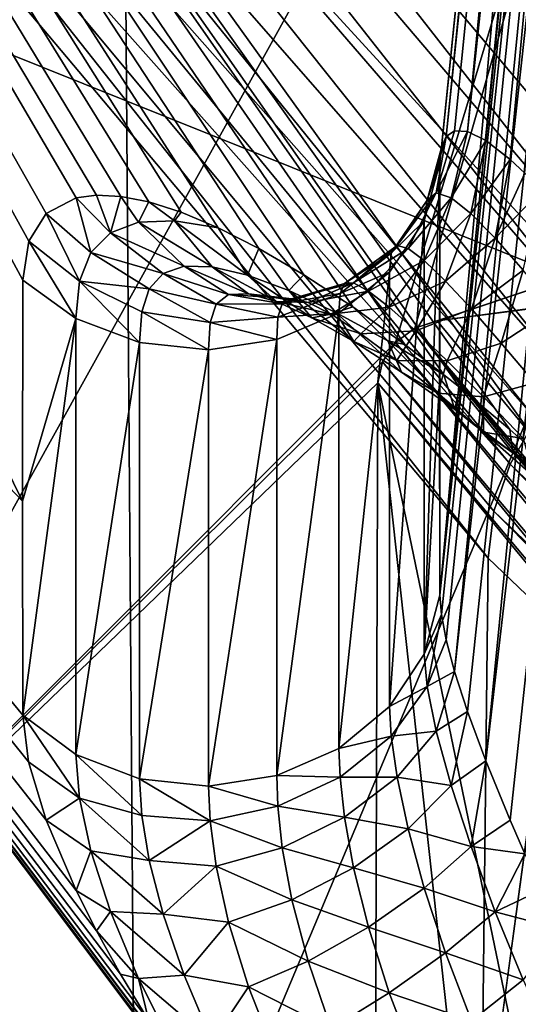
# Model space of a CAD drawing. Header units: metres. Extents: x -109 to 109, y -78 to 121.
# Tile 393 of 656: x -20.661 to -20.243, y -60.871 to -60.046. Entities that reach past the tile are written whole.
import ezdxf

# ---------------------------------------------------------------- set-up
doc = ezdxf.new("R2010")
doc.units = ezdxf.units.M
doc.layers.add('solid_508554_SW0001', color=7, linetype='CONTINUOUS')

msp = doc.modelspace()

# ---------------------------------------------------------------- linework, layer by layer
at = {"layer": 'solid_508554_SW0001'}
for points in [[(-19.440191, -61.893551, 16.898458), (-19.532137, -50.021473, 9.955032), (-20.886246, -49.139118, 11.483313)], [(-20.787943, -61.015339, 18.419567), (-19.440191, -61.893551, 16.898458), (-20.886246, -49.139118, 11.483313)], [(-22.10779, -50.006721, 9.991055), (-20.641497, -50.914703, 8.418381), (-22.00915, -62.147335, 17.084723)], [(-20.641497, -50.914703, 8.418381), (-20.549398, -63.05127, 15.519061), (-22.00915, -62.147335, 17.084723)], [(-20.641497, -50.914703, 8.418381), (-19.02648, -51.757244, 6.959062), (-20.549398, -63.05127, 15.519061)], [(-19.02648, -51.757244, 6.959062), (-18.941599, -63.890045, 14.06626), (-20.549398, -63.05127, 15.519061)], [(-20.286028, -60.139751, 35.283112), (-19.975786, -57.219517, 33.559227), (-20.005718, -57.254871, 33.496185)], [(-20.286028, -60.139751, 35.283112), (-20.270691, -60.147224, 35.326637), (-19.975786, -57.219517, 33.559227)], [(-20.270691, -60.147224, 35.326637), (-20.250206, -60.163078, 35.374981), (-19.975786, -57.219517, 33.559227)], [(-20.250206, -60.163078, 35.374981), (-20.237858, -60.174599, 35.400784), (-19.975786, -57.219517, 33.559227)], [(-20.303858, -60.143932, 35.211246), (-20.005718, -57.254871, 33.496185), (-20.015972, -57.293892, 33.429207)], [(-20.303858, -60.143932, 35.211246), (-20.296827, -60.139133, 35.244778), (-20.005718, -57.254871, 33.496185)], [(-20.296827, -60.139133, 35.244778), (-20.286028, -60.139751, 35.283112), (-20.005718, -57.254871, 33.496185)], [(-20.309111, -60.528427, 34.528008), (-20.015972, -57.293892, 33.429207), (-20.015972, -57.597488, 32.903362)], [(-20.309111, -60.528427, 34.528008), (-20.309111, -60.166344, 35.155151), (-20.015972, -57.293892, 33.429207)], [(-20.307817, -60.153179, 35.181568), (-20.015972, -57.293892, 33.429207), (-20.309111, -60.166344, 35.155151)], [(-20.307817, -60.153179, 35.181568), (-20.303858, -60.143932, 35.211246), (-20.015972, -57.293892, 33.429207)], [(-20.005709, -57.636002, 32.836052), (-20.309111, -60.528427, 34.528008), (-20.015972, -57.597488, 32.903362)], [(-20.307829, -60.544643, 34.503498), (-20.309111, -60.528427, 34.528008), (-20.005709, -57.636002, 32.836052)], [(-20.303881, -60.565697, 34.480644), (-20.307829, -60.544643, 34.503498), (-20.005709, -57.636002, 32.836052)], [(-20.296869, -60.592293, 34.459728), (-20.303881, -60.565697, 34.480644), (-20.005709, -57.636002, 32.836052)], [(-20.296869, -60.592293, 34.459728), (-20.005709, -57.636002, 32.836052), (-19.975769, -57.672916, 32.773918)], [(-20.286093, -60.625759, 34.441082), (-20.296869, -60.592293, 34.459728), (-19.975769, -57.672916, 32.773918)], [(-20.270782, -60.667141, 34.425774), (-20.286093, -60.625759, 34.441082), (-19.975769, -57.672916, 32.773918)], [(-20.270782, -60.667141, 34.425774), (-19.975769, -57.672916, 32.773918), (-19.928188, -57.705727, 32.721184)], [(-20.250313, -60.716927, 34.415298), (-20.270782, -60.667141, 34.425774), (-19.928188, -57.705727, 32.721184)], [(-20.237965, -60.745041, 34.412354), (-20.250313, -60.716927, 34.415298), (-19.928188, -57.705727, 32.721184)], [(-21.741535, -59.313309, 34.244556), (-21.664719, -58.400303, 35.825932), (-20.658886, -60.449478, 34.900524)], [(-21.664719, -58.400303, 35.825932), (-20.658594, -60.264225, 35.214725), (-20.658886, -60.449478, 34.900524)], [(-21.664719, -58.400303, 35.825932), (-20.653784, -60.231693, 35.278851), (-20.658594, -60.264225, 35.214725)], [(-21.664719, -58.400303, 35.825932), (-20.639198, -60.208313, 35.348755), (-20.653784, -60.231693, 35.278851)], [(-21.664719, -58.400303, 35.825932), (-20.613945, -60.195156, 35.424519), (-20.639198, -60.208313, 35.348755)], [(-21.664719, -58.400303, 35.825932), (-20.596891, -60.192966, 35.464569), (-20.613945, -60.195156, 35.424519)], [(-21.664719, -58.400303, 35.825932), (-20.576651, -60.194057, 35.505955), (-20.596891, -60.192966, 35.464569)], [(-21.664719, -58.400303, 35.825932), (-20.553053, -60.19873, 35.548523), (-20.576651, -60.194057, 35.505955)], [(-21.664719, -58.400303, 35.825932), (-20.525938, -60.207336, 35.592007), (-20.553053, -60.19873, 35.548523)], [(-21.664719, -58.400303, 35.825932), (-20.495075, -60.220284, 35.636196), (-20.525938, -60.207336, 35.592007)], [(-21.664719, -58.400303, 35.825932), (-20.460938, -60.23761, 35.679981), (-20.495075, -60.220284, 35.636196)], [(-21.664719, -58.400303, 35.825932), (-20.423193, -60.259697, 35.723396), (-20.460938, -60.23761, 35.679981)], [(-21.664719, -58.400303, 35.825932), (-20.382208, -60.286583, 35.765572), (-20.423193, -60.259697, 35.723396)], [(-21.664719, -58.400303, 35.825932), (-20.33847, -60.318157, 35.805611), (-20.382208, -60.286583, 35.765572)], [(-21.664719, -58.400303, 35.825932), (-20.305771, -60.343502, 35.832539), (-20.33847, -60.318157, 35.805611)], [(-21.664719, -58.400303, 35.825932), (-20.292614, -60.354088, 35.842697), (-20.305771, -60.343502, 35.832539)], [(-21.664719, -58.400303, 35.825932), (-20.250481, -60.389442, 35.872715), (-20.292614, -60.354088, 35.842697)], [(-21.664719, -58.400303, 35.825932), (-20.207663, -60.427567, 35.899395), (-20.250481, -60.389442, 35.872715)], [(-21.664719, -58.400303, 35.825932), (-20.072819, -59.621681, 37.295662), (-20.207663, -60.427567, 35.899395)], [(-20.188845, -60.267937, 40.699127), (-21.726734, -58.590847, 40.180553), (-22.106874, -59.49733, 38.610474)], [(-20.188845, -60.267937, 40.699127), (-19.697702, -59.443077, 42.127827), (-21.726734, -58.590847, 40.180553)], [(-20.087774, -60.283066, 23.886663), (-20.419786, -59.356888, 25.490854), (-20.031881, -59.286644, 25.612522)], [(-21.741535, -59.313309, 34.244556), (-20.423271, -61.06712, 34.32473), (-20.38228, -61.1171, 34.326916)], [(-21.664719, -60.226318, 32.663177), (-21.741535, -59.313309, 34.244556), (-20.38228, -61.1171, 34.326916)], [(-21.741535, -59.313309, 34.244556), (-20.46102, -61.018467, 34.32732), (-20.423271, -61.06712, 34.32473)], [(-21.741535, -59.313309, 34.244556), (-20.495079, -60.971989, 34.334198), (-20.46102, -61.018467, 34.32732)], [(-21.741535, -59.313309, 34.244556), (-20.526012, -60.927139, 34.345112), (-20.495079, -60.971989, 34.334198)], [(-21.741535, -59.313309, 34.244556), (-20.553123, -60.885178, 34.359413), (-20.526012, -60.927139, 34.345112)], [(-21.741535, -59.313309, 34.244556), (-20.576715, -60.845974, 34.376663), (-20.553123, -60.885178, 34.359413)], [(-21.741535, -59.313309, 34.244556), (-20.596952, -60.809586, 34.396423), (-20.576715, -60.845974, 34.376663)], [(-21.741535, -59.313309, 34.244556), (-20.614, -60.775997, 34.418358), (-20.596952, -60.809586, 34.396423)], [(-21.741535, -59.313309, 34.244556), (-20.639233, -60.71698, 34.467644), (-20.614, -60.775997, 34.418358)], [(-21.741535, -59.313309, 34.244556), (-20.653803, -60.668137, 34.522873), (-20.639233, -60.71698, 34.467644)], [(-21.741535, -59.313309, 34.244556), (-20.658594, -60.62896, 34.582985), (-20.653803, -60.668137, 34.522873)], [(-21.741535, -59.313309, 34.244556), (-20.658886, -60.449478, 34.900524), (-20.658594, -60.62896, 34.582985)], [(-20.057117, -59.35659, 25.887878), (-20.893496, -60.864239, 26.425589), (-20.346302, -60.316505, 26.332499)], [(-20.057117, -59.35659, 25.887878), (-20.875788, -59.504768, 25.631227), (-20.893496, -60.864239, 26.425589)], [(-20.087774, -60.283066, 23.886663), (-20.807714, -59.427101, 25.369244), (-20.419786, -59.356888, 25.490854)], [(-20.057117, -59.35659, 25.887878), (-20.346302, -60.316505, 26.332499), (-20.33021, -60.304436, 26.332142)], [(-19.65517, -60.078934, 26.482828), (-20.057117, -59.35659, 25.887878), (-20.33021, -60.304436, 26.332142)], [(-20.127817, -60.296791, 23.872812), (-20.855776, -59.441833, 25.357098), (-20.807714, -59.427101, 25.369244)], [(-20.127817, -60.296791, 23.872812), (-20.807714, -59.427101, 25.369244), (-20.087774, -60.283066, 23.886663)], [(-20.165878, -60.31842, 23.864613), (-20.900835, -59.467312, 25.352448), (-20.855776, -59.441833, 25.357098)], [(-20.127817, -60.296791, 23.872812), (-20.165878, -60.31842, 23.864613), (-20.855776, -59.441833, 25.357098)], [(-20.200066, -60.346886, 23.862467), (-20.939606, -59.501774, 25.355684), (-20.900835, -59.467312, 25.352448)], [(-20.165878, -60.31842, 23.864613), (-20.200066, -60.346886, 23.862467), (-20.900835, -59.467312, 25.352448)], [(-20.542078, -61.110256, 39.240185), (-22.106874, -59.49733, 38.610474), (-22.336002, -60.416416, 37.01857)], [(-20.542078, -61.110256, 39.240185), (-20.188845, -60.267937, 40.699127), (-22.106874, -59.49733, 38.610474)], [(-20.228683, -60.380775, 23.866478), (-20.969471, -59.542889, 25.366589), (-20.939606, -59.501774, 25.355684)], [(-20.200066, -60.346886, 23.862467), (-20.228683, -60.380775, 23.866478), (-20.939606, -59.501774, 25.355684)], [(-20.250315, -60.418407, 23.87645), (-20.988411, -59.587883, 25.384426), (-20.969471, -59.542889, 25.366589)], [(-20.228683, -60.380775, 23.866478), (-20.250315, -60.418407, 23.87645), (-20.969471, -59.542889, 25.366589)], [(-20.988411, -59.587883, 25.384426), (-20.268721, -60.497353, 23.912024), (-20.99515, -59.633667, 25.407967)], [(-20.263885, -60.45792, 23.891888), (-20.268721, -60.497353, 23.912024), (-20.988411, -59.587883, 25.384426)], [(-20.250315, -60.418407, 23.87645), (-20.263885, -60.45792, 23.891888), (-20.988411, -59.587883, 25.384426)], [(-21.009699, -60.747803, 26.059086), (-20.99515, -59.633667, 25.407967), (-20.293991, -62.733044, 25.203707)], [(-20.293991, -62.733044, 25.203707), (-20.99515, -59.633667, 25.407967), (-20.268721, -60.497353, 23.912024)], [(-19.65517, -60.078934, 26.482828), (-20.33021, -60.304436, 26.332142), (-20.311438, -60.298424, 26.336487)], [(-19.65517, -60.078934, 26.482828), (-20.311438, -60.298424, 26.336487), (-19.983295, -60.254787, 26.448652)], [(-20.312164, -60.191078, 35.272488), (-20.286028, -60.139751, 35.283112), (-20.296827, -60.139133, 35.244778)], [(-20.312164, -60.191078, 35.272488), (-20.296827, -60.139133, 35.244778), (-20.303858, -60.143932, 35.211246)], [(-20.299767, -60.195324, 35.322598), (-20.286028, -60.139751, 35.283112), (-20.312164, -60.191078, 35.272488)], [(-20.299767, -60.195324, 35.322598), (-20.270691, -60.147224, 35.326637), (-20.286028, -60.139751, 35.283112)], [(-20.319792, -60.197151, 35.225681), (-20.303858, -60.143932, 35.211246), (-20.307817, -60.153179, 35.181568)], [(-20.312164, -60.191078, 35.272488), (-20.303858, -60.143932, 35.211246), (-20.319792, -60.197151, 35.225681)], [(-20.283089, -60.208473, 35.374073), (-20.270691, -60.147224, 35.326637), (-20.299767, -60.195324, 35.322598)], [(-20.283089, -60.208473, 35.374073), (-20.250206, -60.163078, 35.374981), (-20.270691, -60.147224, 35.326637)], [(-20.319792, -60.197151, 35.225681), (-20.307817, -60.153179, 35.181568), (-20.309111, -60.166344, 35.155151)], [(-20.262749, -60.229088, 35.425377), (-20.250206, -60.163078, 35.374981), (-20.283089, -60.208473, 35.374073)], [(-20.262749, -60.229088, 35.425377), (-20.237858, -60.174599, 35.400784), (-20.250206, -60.163078, 35.374981)], [(-20.322409, -60.577641, 34.55521), (-20.309111, -60.166344, 35.155151), (-20.309401, -60.35025, 34.843235)], [(-20.319792, -60.197151, 35.225681), (-20.309111, -60.166344, 35.155151), (-20.322409, -60.214512, 35.18417)], [(-20.322409, -60.577641, 34.55521), (-20.322409, -60.214512, 35.18417), (-20.309111, -60.166344, 35.155151)], [(-20.309111, -60.528427, 34.528008), (-20.309401, -60.35025, 34.843235), (-20.309111, -60.166344, 35.155151)], [(-20.262749, -60.229088, 35.425377), (-20.223991, -60.188812, 35.427628), (-20.237858, -60.174599, 35.400784)], [(-20.239351, -60.255928, 35.475437), (-20.223991, -60.188812, 35.427628), (-20.262749, -60.229088, 35.425377)], [(-20.60169, -60.240982, 35.359383), (-20.639198, -60.208313, 35.348755), (-20.613945, -60.195156, 35.424519)], [(-20.585308, -60.224476, 35.427582), (-20.613945, -60.195156, 35.424519), (-20.596891, -60.192966, 35.464569)], [(-20.585308, -60.224476, 35.427582), (-20.60169, -60.240982, 35.359383), (-20.613945, -60.195156, 35.424519)], [(-20.585308, -60.224476, 35.427582), (-20.596891, -60.192966, 35.464569), (-20.576651, -60.194057, 35.505955)], [(-20.561808, -60.215683, 35.497574), (-20.585308, -60.224476, 35.427582), (-20.576651, -60.194057, 35.505955)], [(-20.561808, -60.215683, 35.497574), (-20.576651, -60.194057, 35.505955), (-20.553053, -60.19873, 35.548523)], [(-20.319792, -60.197151, 35.225681), (-20.349886, -60.24173, 35.247887), (-20.344879, -60.235287, 35.291496)], [(-20.319792, -60.197151, 35.225681), (-20.322409, -60.214512, 35.18417), (-20.349886, -60.24173, 35.247887)], [(-20.312164, -60.191078, 35.272488), (-20.344879, -60.235287, 35.291496), (-20.335775, -60.237621, 35.339924)], [(-20.312164, -60.191078, 35.272488), (-20.319792, -60.197151, 35.225681), (-20.344879, -60.235287, 35.291496)], [(-20.299767, -60.195324, 35.322598), (-20.312164, -60.191078, 35.272488), (-20.335775, -60.237621, 35.339924)], [(-20.299767, -60.195324, 35.322598), (-20.335775, -60.237621, 35.339924), (-20.322254, -60.247879, 35.391361)], [(-20.283089, -60.208473, 35.374073), (-20.299767, -60.195324, 35.322598), (-20.322254, -60.247879, 35.391361)], [(-20.531517, -60.214428, 35.567608), (-20.561808, -60.215683, 35.497574), (-20.553053, -60.19873, 35.548523)], [(-20.531517, -60.214428, 35.567608), (-20.553053, -60.19873, 35.548523), (-20.525938, -60.207336, 35.592007)], [(-20.611155, -60.265064, 35.294586), (-20.653784, -60.231693, 35.278851), (-20.639198, -60.208313, 35.348755)], [(-20.60169, -60.240982, 35.359383), (-20.611155, -60.265064, 35.294586), (-20.639198, -60.208313, 35.348755)], [(-20.531517, -60.214428, 35.567608), (-20.525938, -60.207336, 35.592007), (-20.495075, -60.220284, 35.636196)], [(-20.283089, -60.208473, 35.374073), (-20.322254, -60.247879, 35.391361), (-20.304457, -60.265125, 35.444019)], [(-19.62488, -60.209656, 26.566597), (-19.983295, -60.254787, 26.448652), (-20.311438, -60.298424, 26.336487)], [(-19.584198, -61.180492, 24.808702), (-19.62488, -60.209656, 26.566597), (-20.311438, -60.298424, 26.336487)], [(-20.262749, -60.229088, 35.425377), (-20.283089, -60.208473, 35.374073), (-20.304457, -60.265125, 35.444019)], [(-20.5236, -60.252663, 35.473015), (-20.585308, -60.224476, 35.427582), (-20.561808, -60.215683, 35.497574)], [(-20.499895, -60.253204, 35.536884), (-20.561808, -60.215683, 35.497574), (-20.531517, -60.214428, 35.567608)], [(-20.499895, -60.253204, 35.536884), (-20.5236, -60.252663, 35.473015), (-20.561808, -60.215683, 35.497574)], [(-20.470423, -60.260136, 35.600567), (-20.531517, -60.214428, 35.567608), (-20.495075, -60.220284, 35.636196)], [(-20.470423, -60.260136, 35.600567), (-20.499895, -60.253204, 35.536884), (-20.531517, -60.214428, 35.567608)], [(-20.470423, -60.260136, 35.600567), (-20.495075, -60.220284, 35.636196), (-20.460938, -60.23761, 35.679981)], [(-20.322409, -60.214512, 35.18417), (-20.35148, -60.257671, 35.210209), (-20.349886, -60.24173, 35.247887)], [(-20.35148, -60.621769, 34.579571), (-20.35148, -60.257671, 35.210209), (-20.322409, -60.214512, 35.18417)], [(-20.322409, -60.577641, 34.55521), (-20.35148, -60.621769, 34.579571), (-20.322409, -60.214512, 35.18417)], [(-21.664719, -60.226318, 32.663177), (-20.207659, -61.303574, 34.382114), (-20.072819, -62.109833, 32.986061)], [(-21.434811, -61.132874, 31.092976), (-21.664719, -60.226318, 32.663177), (-20.072819, -62.109833, 32.986061)], [(-21.664719, -60.226318, 32.663177), (-20.250483, -61.261402, 34.362434), (-20.207659, -61.303574, 34.382114)], [(-21.664719, -60.226318, 32.663177), (-20.292637, -61.217709, 34.346817), (-20.250483, -61.261402, 34.362434)], [(-21.664719, -60.226318, 32.663177), (-20.305771, -61.20364, 34.342735), (-20.292637, -61.217709, 34.346817)], [(-21.664719, -60.226318, 32.663177), (-20.33852, -61.167591, 34.334244), (-20.305771, -61.20364, 34.342735)], [(-21.664719, -60.226318, 32.663177), (-20.38228, -61.1171, 34.326916), (-20.33852, -61.167591, 34.334244)], [(-20.541189, -60.258785, 35.410526), (-20.60169, -60.240982, 35.359383), (-20.585308, -60.224476, 35.427582)], [(-20.5236, -60.252663, 35.473015), (-20.541189, -60.258785, 35.410526), (-20.585308, -60.224476, 35.427582)], [(-20.262749, -60.229088, 35.425377), (-20.304457, -60.265125, 35.444019), (-20.282776, -60.288448, 35.496475)], [(-20.239351, -60.255928, 35.475437), (-20.262749, -60.229088, 35.425377), (-20.282776, -60.288448, 35.496475)], [(-20.614286, -60.296497, 35.23407), (-20.658594, -60.264225, 35.214725), (-20.653784, -60.231693, 35.278851)], [(-20.611155, -60.265064, 35.294586), (-20.614286, -60.296497, 35.23407), (-20.653784, -60.231693, 35.278851)], [(-20.435717, -60.273048, 35.662815), (-20.470423, -60.260136, 35.600567), (-20.460938, -60.23761, 35.679981)], [(-20.435717, -60.273048, 35.662815), (-20.460938, -60.23761, 35.679981), (-20.423193, -60.259697, 35.723396)], [(-20.344879, -60.235287, 35.291496), (-20.389145, -60.267174, 35.311729), (-20.381533, -60.266636, 35.361145)], [(-20.344879, -60.235287, 35.291496), (-20.349886, -60.24173, 35.247887), (-20.389145, -60.267174, 35.311729)], [(-20.335775, -60.237621, 35.339924), (-20.344879, -60.235287, 35.291496), (-20.381533, -60.266636, 35.361145)], [(-20.335775, -60.237621, 35.339924), (-20.381533, -60.266636, 35.361145), (-20.36907, -60.273422, 35.414631)], [(-20.322254, -60.247879, 35.391361), (-20.335775, -60.237621, 35.339924), (-20.36907, -60.273422, 35.414631)], [(-20.55275, -60.271591, 35.351151), (-20.611155, -60.265064, 35.294586), (-20.60169, -60.240982, 35.359383)], [(-20.541189, -60.258785, 35.410526), (-20.55275, -60.271591, 35.351151), (-20.60169, -60.240982, 35.359383)], [(-20.349886, -60.24173, 35.247887), (-20.392792, -60.275417, 35.268131), (-20.389145, -60.267174, 35.311729)], [(-20.349886, -60.24173, 35.247887), (-20.35148, -60.257671, 35.210209), (-20.392792, -60.275417, 35.268131)], [(-20.486296, -60.276329, 35.407913), (-20.541189, -60.258785, 35.410526), (-20.5236, -60.252663, 35.473015)], [(-20.469494, -60.27562, 35.470909), (-20.5236, -60.252663, 35.473015), (-20.499895, -60.253204, 35.536884)], [(-20.469494, -60.27562, 35.470909), (-20.486296, -60.276329, 35.407913), (-20.5236, -60.252663, 35.473015)], [(-20.446106, -60.28223, 35.535782), (-20.499895, -60.253204, 35.536884), (-20.470423, -60.260136, 35.600567)], [(-20.446106, -60.28223, 35.535782), (-20.469494, -60.27562, 35.470909), (-20.499895, -60.253204, 35.536884)], [(-20.322254, -60.247879, 35.391361), (-20.36907, -60.273422, 35.414631), (-20.351599, -60.287003, 35.470188)], [(-20.304457, -60.265125, 35.444019), (-20.322254, -60.247879, 35.391361), (-20.351599, -60.287003, 35.470188)], [(-20.496679, -60.284477, 35.349064), (-20.55275, -60.271591, 35.351151), (-20.541189, -60.258785, 35.410526)], [(-20.486296, -60.276329, 35.407913), (-20.496679, -60.284477, 35.349064), (-20.541189, -60.258785, 35.410526)], [(-20.416521, -60.295746, 35.600574), (-20.470423, -60.260136, 35.600567), (-20.435717, -60.273048, 35.662815)], [(-20.416521, -60.295746, 35.600574), (-20.446106, -60.28223, 35.535782), (-20.470423, -60.260136, 35.600567)], [(-20.396341, -60.291515, 35.722698), (-20.435717, -60.273048, 35.662815), (-20.423193, -60.259697, 35.723396)], [(-20.396341, -60.291515, 35.722698), (-20.423193, -60.259697, 35.723396), (-20.382208, -60.286583, 35.765572)], [(-20.35148, -60.257671, 35.210209), (-20.393831, -60.291821, 35.230846), (-20.392792, -60.275417, 35.268131)], [(-20.393831, -60.656715, 34.598827), (-20.393831, -60.291821, 35.230846), (-20.35148, -60.257671, 35.210209)], [(-20.35148, -60.621769, 34.579571), (-20.393831, -60.656715, 34.598827), (-20.35148, -60.257671, 35.210209)], [(-20.239351, -60.255928, 35.475437), (-20.282776, -60.288448, 35.496475), (-20.257673, -60.317051, 35.547695)], [(-20.213432, -60.287983, 35.52354), (-20.239351, -60.255928, 35.475437), (-20.257673, -60.317051, 35.547695)], [(-20.614286, -60.296497, 35.23407), (-20.658886, -60.449478, 34.900524), (-20.658594, -60.264225, 35.214725)], [(-20.560974, -60.316517, 35.246021), (-20.614286, -60.296497, 35.23407), (-20.611155, -60.265064, 35.294586)], [(-20.558992, -60.290874, 35.296219), (-20.560974, -60.316517, 35.246021), (-20.611155, -60.265064, 35.294586)], [(-20.55275, -60.271591, 35.351151), (-20.558992, -60.290874, 35.296219), (-20.611155, -60.265064, 35.294586)], [(-20.501743, -60.299892, 35.296192), (-20.558992, -60.290874, 35.296219), (-20.55275, -60.271591, 35.351151)], [(-20.496679, -60.284477, 35.349064), (-20.501743, -60.299892, 35.296192), (-20.55275, -60.271591, 35.351151)], [(-18.524599, -61.847782, 41.124611), (-20.188845, -60.267937, 40.699127), (-20.542078, -61.110256, 39.240185)], [(-20.389145, -60.267174, 35.311729), (-20.441214, -60.28405, 35.331474), (-20.433161, -60.279911, 35.384464)], [(-20.389145, -60.267174, 35.311729), (-20.392792, -60.275417, 35.268131), (-20.441214, -60.28405, 35.331474)], [(-20.381533, -60.266636, 35.361145), (-20.433161, -60.279911, 35.384464), (-20.419577, -60.28294, 35.441917)], [(-20.381533, -60.266636, 35.361145), (-20.389145, -60.267174, 35.311729), (-20.433161, -60.279911, 35.384464)], [(-20.36907, -60.273422, 35.414631), (-20.381533, -60.266636, 35.361145), (-20.419577, -60.28294, 35.441917)], [(-20.304457, -60.265125, 35.444019), (-20.351599, -60.287003, 35.470188), (-20.329399, -60.306732, 35.526104)], [(-20.282776, -60.288448, 35.496475), (-20.304457, -60.265125, 35.444019), (-20.329399, -60.306732, 35.526104)], [(-20.441214, -60.28405, 35.331474), (-20.496679, -60.284477, 35.349064), (-20.486296, -60.276329, 35.407913)], [(-20.433161, -60.279911, 35.384464), (-20.486296, -60.276329, 35.407913), (-20.469494, -60.27562, 35.470909)], [(-20.433161, -60.279911, 35.384464), (-20.441214, -60.28405, 35.331474), (-20.486296, -60.276329, 35.407913)], [(-20.419577, -60.28294, 35.441917), (-20.469494, -60.27562, 35.470909), (-20.446106, -60.28223, 35.535782)], [(-20.419577, -60.28294, 35.441917), (-20.433161, -60.279911, 35.384464), (-20.469494, -60.27562, 35.470909)], [(-20.392792, -60.275417, 35.268131), (-20.444881, -60.295368, 35.284698), (-20.441214, -60.28405, 35.331474)], [(-20.392792, -60.275417, 35.268131), (-20.393831, -60.291821, 35.230846), (-20.444881, -60.295368, 35.284698)], [(-20.381346, -60.315643, 35.663799), (-20.435717, -60.273048, 35.662815), (-20.396341, -60.291515, 35.722698)], [(-20.381346, -60.315643, 35.663799), (-20.416521, -60.295746, 35.600574), (-20.435717, -60.273048, 35.662815)], [(-20.36907, -60.273422, 35.414631), (-20.419577, -60.28294, 35.441917), (-20.400187, -60.29287, 35.501663)], [(-20.351599, -60.287003, 35.470188), (-20.36907, -60.273422, 35.414631), (-20.400187, -60.29287, 35.501663)], [(-20.444881, -60.295368, 35.284698), (-20.501743, -60.299892, 35.296192), (-20.496679, -60.284477, 35.349064)], [(-20.441214, -60.28405, 35.331474), (-20.444881, -60.295368, 35.284698), (-20.496679, -60.284477, 35.349064)], [(-20.400187, -60.29287, 35.501663), (-20.446106, -60.28223, 35.535782), (-20.416521, -60.295746, 35.600574)], [(-20.400187, -60.29287, 35.501663), (-20.419577, -60.28294, 35.441917), (-20.446106, -60.28223, 35.535782)], [(-20.351599, -60.287003, 35.470188), (-20.400187, -60.29287, 35.501663), (-20.375275, -60.309235, 35.56181)], [(-20.352827, -60.315144, 35.779499), (-20.396341, -60.291515, 35.722698), (-20.382208, -60.286583, 35.765572)], [(-20.352827, -60.315144, 35.779499), (-20.382208, -60.286583, 35.765572), (-20.33847, -60.318157, 35.805611)], [(-20.329399, -60.306732, 35.526104), (-20.351599, -60.287003, 35.470188), (-20.375275, -60.309235, 35.56181)], [(-20.282776, -60.288448, 35.496475), (-20.329399, -60.306732, 35.526104), (-20.302919, -60.331974, 35.5811)], [(-20.257673, -60.317051, 35.547695), (-20.282776, -60.288448, 35.496475), (-20.302919, -60.331974, 35.5811)], [(-20.213432, -60.287983, 35.52354), (-20.257673, -60.317051, 35.547695), (-20.229584, -60.350281, 35.59692)], [(-20.614286, -60.296497, 35.23407), (-20.658594, -60.62896, 34.582985), (-20.658886, -60.449478, 34.900524)], [(-20.614286, -60.66185, 34.601265), (-20.658594, -60.62896, 34.582985), (-20.614286, -60.296497, 35.23407)], [(-20.614286, -60.66185, 34.601265), (-20.614286, -60.296497, 35.23407), (-20.560974, -60.316517, 35.246021)], [(-20.503206, -60.322544, 35.249542), (-20.560974, -60.316517, 35.246021), (-20.558992, -60.290874, 35.296219)], [(-20.501743, -60.299892, 35.296192), (-20.503206, -60.322544, 35.249542), (-20.558992, -60.290874, 35.296219)], [(-20.444881, -60.295368, 35.284698), (-20.445875, -60.314075, 35.244339), (-20.501743, -60.299892, 35.296192)], [(-20.393831, -60.291821, 35.230846), (-20.445875, -60.314075, 35.244339), (-20.444881, -60.295368, 35.284698)], [(-20.445875, -60.679527, 34.611351), (-20.445875, -60.314075, 35.244339), (-20.393831, -60.291821, 35.230846)], [(-20.393831, -60.656715, 34.598827), (-20.445875, -60.679527, 34.611351), (-20.393831, -60.291821, 35.230846)], [(-20.375275, -60.309235, 35.56181), (-20.400187, -60.29287, 35.501663), (-20.416521, -60.295746, 35.600574)], [(-20.375275, -60.309235, 35.56181), (-20.416521, -60.295746, 35.600574), (-20.381346, -60.315643, 35.663799)], [(-20.341194, -60.341423, 35.724361), (-20.396341, -60.291515, 35.722698), (-20.352827, -60.315144, 35.779499)], [(-20.341194, -60.341423, 35.724361), (-20.381346, -60.315643, 35.663799), (-20.396341, -60.291515, 35.722698)], [(-20.445875, -60.314075, 35.244339), (-20.503206, -60.322544, 35.249542), (-20.501743, -60.299892, 35.296192)], [(-19.612057, -61.194397, 24.801775), (-20.33021, -60.304436, 26.332142), (-20.346302, -60.316505, 26.332499)], [(-20.33021, -60.304436, 26.332142), (-19.584198, -61.180492, 24.808702), (-20.311438, -60.298424, 26.336487)], [(-19.598764, -61.185413, 24.803724), (-19.584198, -61.180492, 24.808702), (-20.33021, -60.304436, 26.332142)], [(-19.598764, -61.185413, 24.803724), (-20.33021, -60.304436, 26.332142), (-19.612057, -61.194397, 24.801775)], [(-20.345341, -60.331493, 35.620926), (-20.375275, -60.309235, 35.56181), (-20.381346, -60.315643, 35.663799)], [(-20.329399, -60.306732, 35.526104), (-20.375275, -60.309235, 35.56181), (-20.345341, -60.331493, 35.620926)], [(-20.302919, -60.331974, 35.5811), (-20.329399, -60.306732, 35.526104), (-20.345341, -60.331493, 35.620926)], [(-20.893496, -60.864239, 26.425589), (-20.357172, -60.332687, 26.337473), (-20.346302, -60.316505, 26.332499)], [(-20.560974, -60.682209, 34.612625), (-20.614286, -60.66185, 34.601265), (-20.560974, -60.316517, 35.246021)], [(-20.560974, -60.682209, 34.612625), (-20.560974, -60.316517, 35.246021), (-20.503206, -60.322544, 35.249542)], [(-20.503206, -60.688274, 34.616085), (-20.503206, -60.322544, 35.249542), (-20.445875, -60.314075, 35.244339)], [(-20.445875, -60.679527, 34.611351), (-20.503206, -60.688274, 34.616085), (-20.445875, -60.314075, 35.244339)], [(-20.345341, -60.331493, 35.620926), (-20.381346, -60.315643, 35.663799), (-20.341194, -60.341423, 35.724361)], [(-19.622686, -61.206501, 24.803057), (-20.346302, -60.316505, 26.332499), (-20.357172, -60.332687, 26.337473)], [(-20.352827, -60.315144, 35.779499), (-20.33847, -60.318157, 35.805611), (-20.305771, -60.343502, 35.832539)], [(-20.296635, -60.372658, 35.781414), (-20.352827, -60.315144, 35.779499), (-20.305771, -60.343502, 35.832539)], [(-20.296635, -60.372658, 35.781414), (-20.341194, -60.341423, 35.724361), (-20.352827, -60.315144, 35.779499)], [(-19.612057, -61.194397, 24.801775), (-20.346302, -60.316505, 26.332499), (-19.622686, -61.206501, 24.803057)], [(-20.257673, -60.317051, 35.547695), (-20.302919, -60.331974, 35.5811), (-20.272627, -60.362171, 35.634228)], [(-20.229584, -60.350281, 35.59692), (-20.257673, -60.317051, 35.547695), (-20.272627, -60.362171, 35.634228)], [(-20.503206, -60.688274, 34.616085), (-20.560974, -60.682209, 34.612625), (-20.503206, -60.322544, 35.249542)], [(-20.893496, -60.864239, 26.425589), (-20.361061, -60.350418, 26.346296), (-20.357172, -60.332687, 26.337473)], [(-19.629543, -61.220463, 24.807436), (-20.357172, -60.332687, 26.337473), (-20.361061, -60.350418, 26.346296)], [(-19.622686, -61.206501, 24.803057), (-20.357172, -60.332687, 26.337473), (-19.629543, -61.220463, 24.807436)], [(-20.310911, -60.359135, 35.67794), (-20.345341, -60.331493, 35.620926), (-20.341194, -60.341423, 35.724361)], [(-20.302919, -60.331974, 35.5811), (-20.345341, -60.331493, 35.620926), (-20.310911, -60.359135, 35.67794)], [(-20.272627, -60.362171, 35.634228), (-20.302919, -60.331974, 35.5811), (-20.310911, -60.359135, 35.67794)], [(-20.310911, -60.359135, 35.67794), (-20.341194, -60.341423, 35.724361), (-20.296635, -60.372658, 35.781414)], [(-20.296635, -60.372658, 35.781414), (-20.305771, -60.343502, 35.832539), (-20.292614, -60.354088, 35.842697)], [(-20.893496, -60.864239, 26.425589), (-20.365274, -61.575329, 27.066971), (-20.361061, -60.350418, 26.346296)], [(-20.361061, -60.350418, 26.346296), (-20.365274, -61.575329, 27.066971), (-20.0301, -63.373386, 27.100574)], [(-20.361061, -60.350418, 26.346296), (-20.0301, -63.373386, 27.100574), (-19.642294, -63.817482, 26.331379)], [(-19.63191, -61.234825, 24.814457), (-20.361061, -60.350418, 26.346296), (-19.642294, -63.817482, 26.331379)], [(-19.629543, -61.220463, 24.807436), (-20.361061, -60.350418, 26.346296), (-19.63191, -61.234825, 24.814457)], [(-20.322409, -60.577641, 34.55521), (-20.309401, -60.35025, 34.843235), (-20.309111, -60.528427, 34.528008)], [(-20.248158, -60.409008, 35.834251), (-20.296635, -60.372658, 35.781414), (-20.292614, -60.354088, 35.842697)], [(-20.248158, -60.409008, 35.834251), (-20.292614, -60.354088, 35.842697), (-20.250481, -60.389442, 35.872715)], [(-20.229584, -60.350281, 35.59692), (-20.272627, -60.362171, 35.634228), (-20.238947, -60.396862, 35.684757)], [(-20.272476, -60.391731, 35.732037), (-20.310911, -60.359135, 35.67794), (-20.296635, -60.372658, 35.781414)], [(-20.272627, -60.362171, 35.634228), (-20.310911, -60.359135, 35.67794), (-20.272476, -60.391731, 35.732037)], [(-20.238947, -60.396862, 35.684757), (-20.272627, -60.362171, 35.634228), (-20.272476, -60.391731, 35.732037)], [(-20.272476, -60.391731, 35.732037), (-20.296635, -60.372658, 35.781414), (-20.248158, -60.409008, 35.834251)], [(-19.381914, -61.248772, 22.438221), (-20.250315, -60.418407, 23.87645), (-20.228683, -60.380775, 23.866478)], [(-20.230463, -60.428951, 35.782532), (-20.272476, -60.391731, 35.732037), (-20.248158, -60.409008, 35.834251)], [(-20.238947, -60.396862, 35.684757), (-20.272476, -60.391731, 35.732037), (-20.230463, -60.428951, 35.782532)], [(-20.248158, -60.409008, 35.834251), (-20.250481, -60.389442, 35.872715), (-20.207663, -60.427567, 35.899395)], [(-20.248158, -60.409008, 35.834251), (-20.207663, -60.427567, 35.899395), (-20.197104, -60.43729, 35.905411)], [(-20.248158, -60.409008, 35.834251), (-20.197104, -60.43729, 35.905411), (-20.196196, -60.450249, 35.882221)], [(-20.230463, -60.428951, 35.782532), (-20.248158, -60.409008, 35.834251), (-20.196196, -60.450249, 35.882221)], [(-20.754988, -61.964287, 37.76096), (-20.542078, -61.110256, 39.240185), (-22.336002, -60.416416, 37.01857)], [(-19.394901, -61.288837, 22.452694), (-20.263885, -60.45792, 23.891888), (-20.250315, -60.418407, 23.87645)], [(-19.381914, -61.248772, 22.438221), (-19.394901, -61.288837, 22.452694), (-20.250315, -60.418407, 23.87645)], [(-22.535368, -60.429531, 24.432665), (-21.432613, -61.960796, 25.828417), (-20.625027, -62.854092, 24.281189)], [(-22.535368, -60.429531, 24.432665), (-20.625027, -62.854092, 24.281189), (-21.686228, -61.368786, 22.805828)], [(-20.263885, -60.45792, 23.891888), (-19.39953, -61.328468, 22.472488), (-20.268721, -60.497353, 23.912024)], [(-19.394901, -61.288837, 22.452694), (-19.39953, -61.328468, 22.472488), (-20.263885, -60.45792, 23.891888)], [(-20.293991, -62.733044, 25.203707), (-20.268721, -60.497353, 23.912024), (-19.39953, -61.328468, 22.472488)], [(-20.322409, -60.577641, 34.55521), (-20.309111, -60.528427, 34.528008), (-20.307829, -60.544643, 34.503498)], [(-20.31979, -60.604923, 34.519413), (-20.322409, -60.577641, 34.55521), (-20.307829, -60.544643, 34.503498)], [(-20.31979, -60.604923, 34.519413), (-20.307829, -60.544643, 34.503498), (-20.303881, -60.565697, 34.480644)], [(-20.3864, -61.445717, 18.06547), (-21.591637, -60.554111, 19.60977), (-20.722363, -61.324429, 18.651047)], [(-20.3864, -61.445717, 18.06547), (-20.787943, -61.015339, 18.419567), (-21.591637, -60.554111, 19.60977)], [(-20.31979, -60.604923, 34.519413), (-20.303881, -60.565697, 34.480644), (-20.296869, -60.592293, 34.459728)], [(-20.31979, -60.604923, 34.519413), (-20.35148, -60.621769, 34.579571), (-20.322409, -60.577641, 34.55521)], [(-20.31979, -60.604923, 34.519413), (-20.296869, -60.592293, 34.459728), (-20.312159, -60.642429, 34.490749)], [(-20.312159, -60.642429, 34.490749), (-20.296869, -60.592293, 34.459728), (-20.286093, -60.625759, 34.441082)], [(-20.31979, -60.604923, 34.519413), (-20.349884, -60.646442, 34.546913), (-20.35148, -60.621769, 34.579571)], [(-20.31979, -60.604923, 34.519413), (-20.312159, -60.642429, 34.490749), (-20.349884, -60.646442, 34.546913)], [(-20.349884, -60.646442, 34.546913), (-20.393831, -60.656715, 34.598827), (-20.35148, -60.621769, 34.579571)], [(-20.312159, -60.642429, 34.490749), (-20.286093, -60.625759, 34.441082), (-20.299761, -60.68795, 34.469372)], [(-20.299761, -60.68795, 34.469372), (-20.286093, -60.625759, 34.441082), (-20.270782, -60.667141, 34.425774)], [(-20.611155, -60.698551, 34.543766), (-20.653803, -60.668137, 34.522873), (-20.658594, -60.62896, 34.582985)], [(-20.611155, -60.698551, 34.543766), (-20.658594, -60.62896, 34.582985), (-20.614286, -60.66185, 34.601265)], [(-20.312159, -60.642429, 34.490749), (-20.344875, -60.680992, 34.519527), (-20.349884, -60.646442, 34.546913)], [(-20.312159, -60.642429, 34.490749), (-20.299761, -60.68795, 34.469372), (-20.344875, -60.680992, 34.519527)], [(-20.349884, -60.646442, 34.546913), (-20.392792, -60.680817, 34.565968), (-20.393831, -60.656715, 34.598827)], [(-20.349884, -60.646442, 34.546913), (-20.344875, -60.680992, 34.519527), (-20.392792, -60.680817, 34.565968)], [(-20.392792, -60.680817, 34.565968), (-20.445875, -60.679527, 34.611351), (-20.393831, -60.656715, 34.598827)], [(-20.611155, -60.698551, 34.543766), (-20.639233, -60.71698, 34.467644), (-20.653803, -60.668137, 34.522873)], [(-20.558992, -60.712872, 34.565304), (-20.614286, -60.66185, 34.601265), (-20.560974, -60.682209, 34.612625)], [(-20.611155, -60.698551, 34.543766), (-20.614286, -60.66185, 34.601265), (-20.558992, -60.712872, 34.565304)], [(-20.299761, -60.68795, 34.469372), (-20.270782, -60.667141, 34.425774), (-20.283083, -60.739101, 34.455025)], [(-20.283083, -60.739101, 34.455025), (-20.270782, -60.667141, 34.425774), (-20.250313, -60.716927, 34.415298)], [(-20.501743, -60.717354, 34.573128), (-20.560974, -60.682209, 34.612625), (-20.503206, -60.688274, 34.616085)], [(-20.558992, -60.712872, 34.565304), (-20.560974, -60.682209, 34.612625), (-20.501743, -60.717354, 34.573128)], [(-20.44488, -60.705143, 34.574959), (-20.503206, -60.688274, 34.616085), (-20.445875, -60.679527, 34.611351)], [(-20.392792, -60.680817, 34.565968), (-20.44488, -60.705143, 34.574959), (-20.445875, -60.679527, 34.611351)], [(-20.392792, -60.680817, 34.565968), (-20.389143, -60.714462, 34.537025), (-20.44488, -60.705143, 34.574959)], [(-20.344875, -60.680992, 34.519527), (-20.389143, -60.714462, 34.537025), (-20.392792, -60.680817, 34.565968)], [(-20.344875, -60.680992, 34.519527), (-20.335772, -60.724102, 34.497341), (-20.389143, -60.714462, 34.537025)], [(-20.299761, -60.68795, 34.469372), (-20.335772, -60.724102, 34.497341), (-20.344875, -60.680992, 34.519527)], [(-20.44488, -60.705143, 34.574959), (-20.501743, -60.717354, 34.573128), (-20.503206, -60.688274, 34.616085)], [(-20.299761, -60.68795, 34.469372), (-20.283083, -60.739101, 34.455025), (-20.335772, -60.724102, 34.497341)], [(-20.601685, -60.742634, 34.490505), (-20.639233, -60.71698, 34.467644), (-20.611155, -60.698551, 34.543766)], [(-20.611155, -60.698551, 34.543766), (-20.558992, -60.712872, 34.565304), (-20.552746, -60.750809, 34.521133)], [(-20.601685, -60.742634, 34.490505), (-20.611155, -60.698551, 34.543766), (-20.552746, -60.750809, 34.521133)], [(-20.44488, -60.705143, 34.574959), (-20.441212, -60.739998, 34.541763), (-20.501743, -60.717354, 34.573128)], [(-20.389143, -60.714462, 34.537025), (-20.441212, -60.739998, 34.541763), (-20.44488, -60.705143, 34.574959)], [(-20.601685, -60.742634, 34.490505), (-20.614, -60.775997, 34.418358), (-20.639233, -60.71698, 34.467644)], [(-20.552746, -60.750809, 34.521133), (-20.558992, -60.712872, 34.565304), (-20.501743, -60.717354, 34.573128)], [(-20.552746, -60.750809, 34.521133), (-20.501743, -60.717354, 34.573128), (-20.496675, -60.755447, 34.53334)], [(-20.441212, -60.739998, 34.541763), (-20.496675, -60.755447, 34.53334), (-20.501743, -60.717354, 34.573128)], [(-20.389143, -60.714462, 34.537025), (-20.381527, -60.756989, 34.511856), (-20.441212, -60.739998, 34.541763)], [(-20.335772, -60.724102, 34.497341), (-20.381527, -60.756989, 34.511856), (-20.389143, -60.714462, 34.537025)], [(-20.283083, -60.739101, 34.455025), (-20.250313, -60.716927, 34.415298), (-20.237965, -60.745041, 34.412354)], [(-20.335772, -60.724102, 34.497341), (-20.322248, -60.773777, 34.480511), (-20.381527, -60.756989, 34.511856)], [(-20.283083, -60.739101, 34.455025), (-20.322248, -60.773777, 34.480511), (-20.335772, -60.724102, 34.497341)], [(-20.441212, -60.739998, 34.541763), (-20.433157, -60.783825, 34.511692), (-20.496675, -60.755447, 34.53334)], [(-20.381527, -60.756989, 34.511856), (-20.433157, -60.783825, 34.511692), (-20.441212, -60.739998, 34.541763)], [(-20.283083, -60.739101, 34.455025), (-20.262741, -60.793835, 34.447231), (-20.322248, -60.773777, 34.480511)], [(-20.283083, -60.739101, 34.455025), (-20.237965, -60.745041, 34.412354), (-20.262741, -60.793835, 34.447231)], [(-20.293991, -62.733044, 25.203707), (-21.024256, -61.86293, 26.710787), (-21.009699, -60.747803, 26.059086)], [(-20.5853, -60.793446, 34.44212), (-20.614, -60.775997, 34.418358), (-20.601685, -60.742634, 34.490505)], [(-20.601685, -60.742634, 34.490505), (-20.552746, -60.750809, 34.521133), (-20.541182, -60.795834, 34.480358)], [(-20.5853, -60.793446, 34.44212), (-20.601685, -60.742634, 34.490505), (-20.541182, -60.795834, 34.480358)], [(-20.262741, -60.793835, 34.447231), (-20.237965, -60.745041, 34.412354), (-20.224092, -60.775414, 34.411228)], [(-20.541182, -60.795834, 34.480358), (-20.552746, -60.750809, 34.521133), (-20.496675, -60.755447, 34.53334)], [(-20.541182, -60.795834, 34.480358), (-20.496675, -60.755447, 34.53334), (-20.486288, -60.802341, 34.496861)], [(-20.433157, -60.783825, 34.511692), (-20.486288, -60.802341, 34.496861), (-20.496675, -60.755447, 34.53334)], [(-20.381527, -60.756989, 34.511856), (-20.369066, -60.806702, 34.490993), (-20.433157, -60.783825, 34.511692)], [(-20.322248, -60.773777, 34.480511), (-20.369066, -60.806702, 34.490993), (-20.381527, -60.756989, 34.511856)], [(-20.322248, -60.773777, 34.480511), (-20.304451, -60.827999, 34.469116), (-20.369066, -60.806702, 34.490993)], [(-20.262741, -60.793835, 34.447231), (-20.304451, -60.827999, 34.469116), (-20.322248, -60.773777, 34.480511)], [(-20.262741, -60.793835, 34.447231), (-20.224092, -60.775414, 34.411228), (-20.208633, -60.80801, 34.412136)], [(-20.5853, -60.793446, 34.44212), (-20.596952, -60.809586, 34.396423), (-20.614, -60.775997, 34.418358)], [(-20.433157, -60.783825, 34.511692), (-20.419569, -60.835091, 34.485588), (-20.486288, -60.802341, 34.496861)], [(-20.369066, -60.806702, 34.490993), (-20.419569, -60.835091, 34.485588), (-20.433157, -60.783825, 34.511692)], [(-20.561802, -60.849655, 34.399517), (-20.596952, -60.809586, 34.396423), (-20.5853, -60.793446, 34.44212)], [(-20.5853, -60.793446, 34.44212), (-20.541182, -60.795834, 34.480358), (-20.523592, -60.846882, 34.443817)], [(-20.561802, -60.849655, 34.399517), (-20.5853, -60.793446, 34.44212), (-20.523592, -60.846882, 34.443817)], [(-20.523592, -60.846882, 34.443817), (-20.541182, -60.795834, 34.480358), (-20.486288, -60.802341, 34.496861)], [(-20.262741, -60.793835, 34.447231), (-20.239346, -60.850605, 34.445446), (-20.304451, -60.827999, 34.469116)], [(-20.262741, -60.793835, 34.447231), (-20.208633, -60.80801, 34.412136), (-20.239346, -60.850605, 34.445446)], [(-20.523592, -60.846882, 34.443817), (-20.486288, -60.802341, 34.496861), (-20.469486, -60.856537, 34.464756)], [(-20.419569, -60.835091, 34.485588), (-20.469486, -60.856537, 34.464756), (-20.486288, -60.802341, 34.496861)], [(-20.369066, -60.806702, 34.490993), (-20.351593, -60.861599, 34.474979), (-20.419569, -60.835091, 34.485588)], [(-20.304451, -60.827999, 34.469116), (-20.351593, -60.861599, 34.474979), (-20.369066, -60.806702, 34.490993)], [(-20.561802, -60.849655, 34.399517), (-20.576715, -60.845974, 34.376663), (-20.596952, -60.809586, 34.396423)], [(-20.304451, -60.827999, 34.469116), (-20.28277, -60.885086, 34.463085), (-20.351593, -60.861599, 34.474979)], [(-20.239346, -60.850605, 34.445446), (-20.28277, -60.885086, 34.463085), (-20.304451, -60.827999, 34.469116)], [(-20.419569, -60.835091, 34.485588), (-20.400181, -60.891792, 34.464321), (-20.469486, -60.856537, 34.464756)], [(-20.351593, -60.861599, 34.474979), (-20.400181, -60.891792, 34.464321), (-20.419569, -60.835091, 34.485588)], [(-20.561802, -60.849655, 34.399517), (-20.553123, -60.885178, 34.359413), (-20.576715, -60.845974, 34.376663)], [(-20.561802, -60.849655, 34.399517), (-20.523592, -60.846882, 34.443817), (-20.499887, -60.902462, 34.412354)], [(-20.531515, -60.909672, 34.363419), (-20.553123, -60.885178, 34.359413), (-20.561802, -60.849655, 34.399517)], [(-20.531515, -60.909672, 34.363419), (-20.561802, -60.849655, 34.399517), (-20.499887, -60.902462, 34.412354)], [(-20.499887, -60.902462, 34.412354), (-20.523592, -60.846882, 34.443817), (-20.469486, -60.856537, 34.464756)], [(-20.499887, -60.902462, 34.412354), (-20.469486, -60.856537, 34.464756), (-20.446098, -60.916019, 34.438046)], [(-20.400181, -60.891792, 34.464321), (-20.446098, -60.916019, 34.438046), (-20.469486, -60.856537, 34.464756)], [(-20.239346, -60.850605, 34.445446), (-20.213427, -60.908287, 34.449158), (-20.28277, -60.885086, 34.463085)], [(-20.893496, -60.864239, 26.425589), (-20.911213, -62.224979, 27.220697), (-20.365274, -61.575329, 27.066971)], [(-20.351593, -60.861599, 34.474979), (-20.329393, -60.919888, 34.464108), (-20.400181, -60.891792, 34.464321)], [(-20.28277, -60.885086, 34.463085), (-20.329393, -60.919888, 34.464108), (-20.351593, -60.861599, 34.474979)]]:
    msp.add_3dface(points, dxfattribs=at)

doc.saveas('drawing.dxf')
